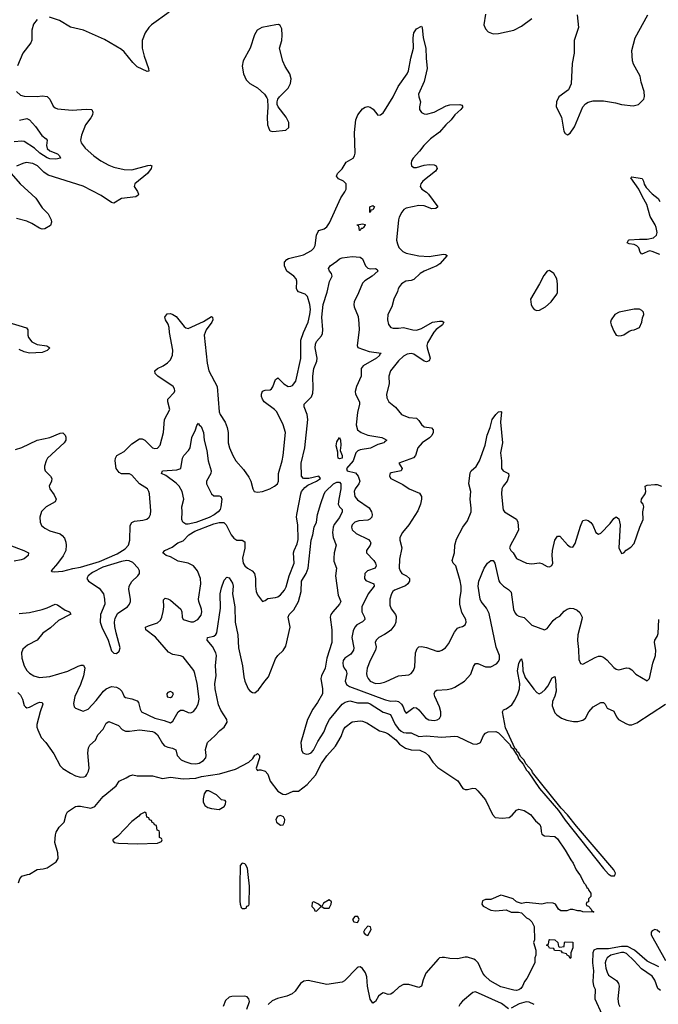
# Model space of a CAD drawing. Header units: inches. Extents: x 1834610 to 2027685, y 642842 to 774116.
# Tile 603 of 632: x 2007154 to 2012138, y 728987 to 736671. Entities that reach past the tile are written whole.
import ezdxf

# ---------------------------------------------------------------- set-up
doc = ezdxf.new("R2010")
doc.units = ezdxf.units.IN
doc.header["$MEASUREMENT"] = 0
for name, color, linetype in [('C0702', 7, 'Continuous'), ('C0703', 7, 'Continuous'), ('C0712', 7, 'Continuous'), ('C0713', 7, 'Continuous')]:
    doc.layers.add(name, color=color, linetype=linetype)

msp = doc.modelspace()

# ---------------------------------------------------------------- linework, layer by layer
at = {"layer": 'C0702', "color": 5, "elevation": 220}
for points in [[(2007144.7, 729935.3), (2007154.5, 729965.5), (2007172.3, 729987.7), (2007215.8, 730000)], [(2008873.7, 730000), (2008871.3, 729990), (2008872.7, 729792.7), (2008874, 729770), (2008883.6, 729743.6), (2008890, 729734), (2008910, 729734), (2008922, 729738), (2008927.3, 729752.7), (2008942, 729758), (2008946, 729770), (2008948.7, 729910), (2008938.4, 730000)], [(2010000, 729073.3), (2009990, 729076), (2009970, 729065.2), (2009954.8, 729050), (2009930.6, 729009.4), (2009910, 728995.3), (2009888.5, 729028.5), (2009868.8, 729130), (2009862.7, 729202.7), (2009853.4, 729233.4), (2009830, 729266), (2009810, 729279.3), (2009796.5, 729276.5), (2009787.3, 729272.7), (2009690, 729171.5), (2009670, 729159.7), (2009550, 729141.7), (2009406.8, 729173.2), (2009370.7, 729169.3), (2009346, 729150), (2009302.8, 729090), (2009281, 729070), (2009238, 729050), (2009167.2, 729032.8), (2009125.1, 729014.9), (2009093.7, 728986.3)], [(2008926.6, 728950), (2008947.2, 729010), (2008943.1, 729030), (2008930, 729045.1), (2008910, 729052.3), (2008810, 729048.7), (2008790, 729044.4), (2008761.7, 729018.3), (2008742.3, 728970)]]:
    msp.add_lwpolyline(points, dxfattribs=at)
for points in [[(2009450, 729786), (2009438, 729782), (2009434, 729750), (2009452.7, 729732.7), (2009458, 729718), (2009470, 729714), (2009506, 729750), (2009486, 729770), (2009470, 729778)], [(2009570, 729802), (2009524, 729776), (2009512, 729750), (2009530, 729738), (2009570, 729738), (2009585.2, 729770), (2009588.4, 729788.4)], [(2009770, 729674), (2009751.3, 729650), (2009762, 729630), (2009790, 729626), (2009804, 729650), (2009791.9, 729671.9)], [(2009870, 729597.2), (2009847.5, 729572.5), (2009838, 729550), (2009850, 729532), (2009870, 729524.7), (2009898, 729570), (2009891.6, 729591.6)]]:
    msp.add_lwpolyline(points, close=True, dxfattribs=at)
at = {"layer": 'C0703', "color": 5}
for points, elevation in [([(2008321.7, 736730), (2008182.8, 736630), (2008162.3, 736610), (2008133.1, 736570), (2008111.3, 736510), (2008110.2, 736450), (2008125.4, 736385.4), (2008160.5, 736290), (2008162, 736270), (2008150, 736267), (2008070, 736303.5), (2008036.4, 736336.4), (2007970, 736421.1), (2007950, 736439.8), (2007816.2, 736516.2), (2007651.4, 736590), (2007550, 736612.1), (2007463.9, 736663.9), (2007387.8, 736692.2)], 280), ([(2007290, 736672.6), (2007263, 736637), (2007250.2, 736590), (2007247.9, 736512.1), (2007241.7, 736490), (2007179.5, 736410), (2007138.3, 736310)], 280), ([(2007130.3, 736110.3), (2007161.6, 736081.6), (2007190, 736074.3), (2007290, 736073.2), (2007330, 736077.8), (2007370, 736071.5), (2007390.9, 736050.9), (2007416.3, 735996.3), (2007430, 735984.4), (2007450, 735976.5), (2007564.2, 735964.2), (2007673.4, 735973.4), (2007716.3, 735970), (2007725.7, 735950), (2007722, 735930), (2007710, 735904.2), (2007668.9, 735850), (2007637, 735770), (2007628.7, 735730), (2007635.3, 735710), (2007665.7, 735670), (2007733.4, 735610), (2007788.8, 735570), (2007850, 735536), (2007890, 735521.2), (2007970, 735503.2), (2008030, 735499.8), (2008153.1, 735533.1), (2008174.9, 735534.9), (2008186, 735530), (2008180.5, 735510), (2008152.2, 735470), (2008053.1, 735390), (2008047.2, 735370), (2008073.1, 735330), (2008081.6, 735310), (2008078.3, 735301.7), (2008062, 735290), (2007950, 735275.3), (2007890, 735239.1), (2007870, 735244.4), (2007790, 735299.4), (2007650, 735370.9), (2007377.1, 735457.2), (2007342, 735482), (2007293.1, 735530), (2007256.2, 735550), (2007204.2, 735555.8), (2007178.8, 735550), (2007130, 735527.6)], 280), ([(2007122.7, 733317.3), (2007170, 733334), (2007290, 733389.4), (2007390, 733410.9), (2007470, 733445.7), (2007490, 733448.4), (2007508.4, 733430), (2007514.3, 733414.3), (2007514.2, 733390), (2007502, 733370), (2007372.2, 733250), (2007360.2, 733230), (2007348.2, 733188.2), (2007347.2, 733170), (2007353.4, 733150), (2007394.4, 733110), (2007404.9, 733090), (2007401.7, 733070), (2007385.7, 733030), (2007388.6, 733010), (2007423.7, 732963.7), (2007438.8, 732930), (2007432.2, 732907.8), (2007361.3, 732870), (2007325.6, 732834.4), (2007311.6, 732790), (2007313.4, 732750), (2007325.3, 732725.3), (2007350, 732702.6), (2007390, 732683.2), (2007470, 732658.4), (2007486.6, 732646.6), (2007504.3, 732624.3), (2007515, 732595), (2007517.9, 732570), (2007513.5, 732530), (2007493.7, 732486.3), (2007450, 732426.6), (2007398.8, 732370), (2007404.9, 732364.9), (2007423.1, 732363.1), (2007490, 732368), (2007570, 732388.5), (2007630, 732398.1), (2007777.8, 732442.2), (2007916, 732504), (2007977.6, 732542.4), (2008002.2, 732570), (2008014.2, 732610), (2008016, 732724.1), (2008030, 732748.5), (2008050, 732757.6), (2008114.9, 732765.1), (2008145.4, 732774.6), (2008164.5, 732790), (2008176.2, 732810), (2008178, 732838), (2008167.1, 732970), (2008162.6, 732990), (2008151.2, 733010), (2008088.8, 733048.8), (2008030, 733118), (2008010, 733127.4), (2007950, 733126), (2007930, 733137.2), (2007908.5, 733170), (2007898.5, 733230), (2007901.7, 733250), (2007913.5, 733270), (2007970, 733302.8), (2008030, 733360.2), (2008090, 733400.8), (2008110, 733401.5), (2008130, 733390.2), (2008190.8, 733330), (2008210, 733324), (2008230, 733327.6), (2008250.7, 733350), (2008276.8, 733450), (2008283.6, 733550), (2008327.1, 733630), (2008311.1, 733690), (2008311.3, 733710), (2008359.1, 733760.9), (2008364.8, 733775.2), (2008363.6, 733790), (2008351.8, 733810), (2008231.2, 733890), (2008212.8, 733910), (2008209.6, 733930), (2008230.8, 733949.2), (2008274.5, 733970), (2008307, 733993), (2008330, 734018), (2008346, 734054), (2008348.7, 734091.3), (2008323.4, 734230), (2008320.7, 734270), (2008314, 734294), (2008291.2, 734330), (2008286.3, 734350), (2008305.2, 734374.8), (2008330, 734378.9), (2008350, 734371.5), (2008374.5, 734354.5), (2008438, 734278), (2008450, 734267), (2008470, 734260.9), (2008590, 734316.1), (2008650, 734354.4), (2008658.8, 734350), (2008661.1, 734330), (2008652.6, 734310), (2008609.4, 734250.6), (2008594, 734210), (2008616.5, 733990), (2008631.6, 733930), (2008696.5, 733810), (2008710.2, 733610.2), (2008717.8, 733590), (2008758.6, 733530), (2008774.7, 733490), (2008781.3, 733450), (2008781.7, 733370), (2008792.8, 733330), (2008816.9, 733270), (2008840.3, 733230), (2008901.8, 733161.8), (2008942.2, 733102.2), (2008958.3, 733070), (2008973.7, 733010), (2008983.8, 732990), (2009010, 732983.5), (2009049.4, 732990), (2009107.1, 733010), (2009142.8, 733030), (2009165.3, 733050), (2009174.8, 733070), (2009173.8, 733130), (2009203.5, 733230), (2009210.6, 733269.4), (2009228.8, 733450), (2009210.6, 733510.6), (2009162.2, 733610), (2009143.1, 733630), (2009062.9, 733690), (2009048.2, 733710), (2009041.1, 733730), (2009040.3, 733750), (2009050, 733771.8), (2009070, 733779), (2009110, 733783.6), (2009118.9, 733790), (2009130, 733806), (2009150, 733863.8), (2009165.7, 733874.3), (2009170, 733875.3), (2009214.7, 733830), (2009250, 733809.4), (2009270, 733810.2), (2009282.7, 733817.3), (2009309.8, 733850), (2009348.3, 734028.3), (2009348.2, 734170), (2009368.6, 734231.4), (2009404.6, 734310), (2009419.8, 734370), (2009424.4, 734410), (2009419.3, 734450), (2009399.7, 734510), (2009380.9, 734530), (2009330, 734547.8), (2009319.3, 734559.3), (2009314.3, 734574.3), (2009317.4, 734630), (2009311.6, 734650), (2009294.7, 734670), (2009239.8, 734710), (2009220.5, 734750), (2009221.6, 734778.4), (2009239.2, 734800.8), (2009251.5, 734808.5), (2009370, 734837.6), (2009432.1, 734870), (2009450.4, 734889.5), (2009460.2, 734910), (2009470.7, 734989.3), (2009482.7, 735017.3), (2009490, 735026.4), (2009530, 735039.5), (2009550, 735056), (2009572.9, 735087.1), (2009659.2, 735280.8), (2009692.9, 735327.1), (2009702.4, 735350), (2009701.5, 735390), (2009680.5, 735410), (2009642.4, 735430), (2009626.6, 735450), (2009634.3, 735470), (2009671.7, 735508.3), (2009701.1, 735559), (2009756.2, 735590), (2009768.1, 735610), (2009771, 735630), (2009766.3, 735790), (2009777, 735890), (2009791.8, 735930), (2009830, 735974.7), (2009850, 735988.3), (2009870, 735994.3), (2009890, 735987.5), (2009911.9, 735971.9), (2009950, 735926), (2009970, 735927.6), (2009990, 735945.2), (2010000, 735960.9)], 280), ([(2007151.8, 735888.2), (2007210, 735901.3), (2007230, 735890.3), (2007277.1, 735837.1), (2007327.8, 735767.8), (2007361.1, 735741.1), (2007367.9, 735730), (2007364.3, 735690), (2007370, 735667), (2007390, 735647.7), (2007450, 735624.4), (2007466, 735610), (2007473.4, 735590), (2007436.5, 735583.5), (2007390, 735586), (2007370, 735592.9), (2007310.8, 735630), (2007270, 735669.9), (2007190, 735720.5), (2007170, 735723.1), (2007110, 735718.3)], 260), ([(2007070, 735492), (2007158.7, 735390), (2007279.2, 735279.2), (2007330, 735204.2), (2007376.9, 735156.9), (2007399.7, 735110), (2007402, 735090), (2007393.7, 735066.3), (2007350, 735039.8), (2007330, 735037.2), (2007310, 735043.5), (2007250, 735081.5), (2007210, 735099), (2007130, 735119.1)], 280), ([(2007150, 732037.8), (2007230, 732045.2), (2007330, 732068.4), (2007370, 732081.1), (2007430.2, 732110.2), (2007450, 732103.7), (2007510, 732064.2), (2007542.8, 732050), (2007552.4, 732032.4), (2007456.7, 731983.3), (2007395.2, 731924.8), (2007336.1, 731883.9), (2007290, 731829.8), (2007214.4, 731790), (2007180, 731760), (2007167.9, 731730), (2007170.3, 731690), (2007190.6, 731629.4), (2007210, 731593), (2007230, 731570.4), (2007266, 731550), (2007310, 731538.7), (2007390, 731544.4), (2007530, 731587.8), (2007610, 731626.7), (2007633.8, 731633.8), (2007653, 731633), (2007662, 731610), (2007651.8, 731550), (2007630, 731482), (2007584.9, 731390), (2007574.9, 731334.9), (2007580.7, 731310), (2007590, 731298.8), (2007650, 731274.4), (2007690, 731292), (2007750, 731357.4), (2007807.6, 731432.4), (2007830, 731450.2), (2007870, 731466.4), (2007910, 731462.4), (2007934.4, 731450), (2007951.9, 731431.9), (2007969.2, 731389.2), (2007980.7, 731380.7), (2008030, 731372.4), (2008070, 731356.5), (2008082, 731342), (2008094.7, 731290), (2008105.5, 731270), (2008210, 731219.8), (2008282.7, 731202.7), (2008330, 731185.3), (2008350, 731197.1), (2008390, 731268.7), (2008410, 731282.7), (2008430, 731282), (2008470, 731264.4), (2008490, 731263.2), (2008510, 731272.7), (2008530, 731296.5), (2008547.4, 731330), (2008554, 731370), (2008539.9, 731490), (2008521.5, 731570), (2008512.4, 731592.4), (2008430, 731698.7), (2008410, 731707.1), (2008350, 731717.5), (2008316.7, 731736.7), (2008213, 731853), (2008139.7, 731910), (2008136.2, 731930), (2008158.3, 731941.7), (2008230, 731963.5), (2008254.2, 731985.8), (2008264.7, 732010), (2008273.3, 732053.3), (2008278.3, 732090), (2008277.2, 732142.7), (2008290, 732156.1), (2008310, 732152.9), (2008330, 732140.2), (2008411.4, 732071.5), (2008418.4, 732050), (2008421.6, 732010), (2008431, 731990), (2008490, 731971.8), (2008510, 731973.4), (2008545.1, 731990), (2008570, 732024), (2008575.1, 732050), (2008573.5, 732070), (2008552.6, 732130), (2008551, 732150), (2008568.6, 732268.5), (2008564.5, 732310), (2008542.7, 732370), (2008509.7, 732410), (2008470, 732429.8), (2008390, 732446.9), (2008330, 732479.3), (2008298, 732490), (2008272, 732510), (2008286.6, 732530), (2008344.9, 732555.1), (2008388, 732590), (2008430, 732604.9), (2008474.4, 732650), (2008520.4, 732679.6), (2008670, 732736.9), (2008710, 732747.2), (2008746.7, 732746.7), (2008765.2, 732730), (2008804.2, 732650), (2008824.3, 732624.3), (2008850, 732610.2), (2008890, 732609.1), (2008910, 732595.5), (2008911.9, 732548.1), (2008893.6, 732470), (2008897.3, 732430), (2008910, 732409.1), (2008932.2, 732390), (2008969.5, 732369.5), (2008986.7, 732350), (2008995.8, 732310), (2008994.6, 732250), (2009000.3, 732210), (2009010, 732182.8), (2009050, 732131.3), (2009070, 732138), (2009090, 732154), (2009150, 732161.1), (2009170, 732167.6), (2009190, 732183.1), (2009219.9, 732220.1), (2009233.4, 732246.6), (2009258.5, 732330), (2009296.2, 732430), (2009291.4, 732510), (2009295, 732530), (2009319.2, 732580.8), (2009326.4, 732613.6), (2009325.2, 732730), (2009314.3, 732790), (2009315.8, 732810), (2009347, 732970), (2009353.8, 732990), (2009379.1, 733020.9), (2009401.8, 733038.2), (2009470.8, 733070), (2009502.8, 733090), (2009490, 733109.7), (2009410.5, 733090.5), (2009370, 733089.8), (2009353.6, 733110), (2009349.9, 733210), (2009380.2, 733330), (2009402.9, 733550), (2009398.4, 733590), (2009373.7, 733650), (2009373.3, 733670), (2009430.8, 733729.2), (2009442.7, 733757.3), (2009445.5, 733794.5), (2009441, 733890), (2009449.9, 733950), (2009473.8, 734006.2), (2009477, 734030), (2009461.1, 734110), (2009461.5, 734138.5), (2009470, 734160.3), (2009510, 734204), (2009516.3, 734223.7), (2009518.9, 734250), (2009512.8, 734350), (2009522.9, 734450), (2009554.1, 734545.9), (2009572.9, 734627), (2009593.6, 734670), (2009587.8, 734690), (2009571.6, 734710), (2009564.2, 734730), (2009577.6, 734750), (2009630, 734785.7), (2009650, 734805.3), (2009670, 734814), (2009750, 734822.3), (2009810, 734818.9), (2009830, 734805.3), (2009853.4, 734750), (2009870, 734732.4), (2009892.8, 734727.2), (2009931.3, 734730), (2009943, 734723), (2009948.2, 734710), (2009905.5, 734670), (2009846.9, 734633.1), (2009830, 734615.6), (2009799.4, 734540.6), (2009764, 734470), (2009761.5, 734450), (2009765.3, 734430), (2009794.6, 734354.6), (2009801.5, 734301.5), (2009803.5, 734250), (2009788.3, 734130), (2009792.8, 734112.7), (2009881.3, 734081.3), (2009976.3, 734070), (2009963.2, 734056.8), (2009962.3, 734050), (2009938.2, 734030), (2009834.2, 733970), (2009819.3, 733950), (2009818.9, 733890), (2009783.2, 733810), (2009772.4, 733770), (2009774.7, 733750), (2009805.4, 733690), (2009806.3, 733670), (2009790, 733607), (2009778.8, 733510), (2009790, 733471.7), (2009819.5, 733450), (2009870, 733428.9), (2009979.1, 733410), (2010000, 733399.9)], 260), ([(2007063.1, 734310), (2007207.4, 734267.4), (2007217.2, 734250), (2007217.6, 734210), (2007223.9, 734190), (2007250, 734157.6), (2007290, 734137), (2007367.3, 734127.3), (2007390.6, 734110), (2007368.6, 734090), (2007330, 734075), (2007230, 734069.9), (2007190, 734078.7), (2007150, 734096.4)], 280), ([(2010000, 733373.1), (2009996.3, 733370), (2009950, 733357.3), (2009891.7, 733328.3), (2009810, 733315.3), (2009792.4, 733307.6), (2009777.1, 733290), (2009757, 733230), (2009703.7, 733170), (2009709.5, 733149.4), (2009774, 733134), (2009796.3, 733110), (2009807.9, 733070), (2009801.8, 733050), (2009773, 733010), (2009765.2, 732990), (2009770.2, 732950.2), (2009790, 732925.2), (2009881, 732861), (2009900.7, 732830), (2009904.8, 732810), (2009902, 732790), (2009887.4, 732772.6), (2009870, 732766.9), (2009799.6, 732760.4), (2009768.7, 732750), (2009750, 732729), (2009744.6, 732710), (2009750, 732691), (2009781.3, 732661.3), (2009875.1, 732615.1), (2009890, 732599.3), (2009894.9, 732590), (2009890.3, 732570), (2009860.9, 732530), (2009860.3, 732510), (2009918.6, 732450), (2009930.2, 732430), (2009935.3, 732410), (2009927.7, 732390), (2009868.8, 732371.2), (2009848.9, 732350), (2009845.8, 732310), (2009854.9, 732294.9), (2009916.9, 732270), (2009919.4, 732250), (2009874.5, 732190), (2009823.2, 732090), (2009823.5, 732050), (2009844.4, 732010), (2009847.4, 731990), (2009828.6, 731971.4), (2009786.5, 731950), (2009769.2, 731930), (2009757.6, 731902.4), (2009747.1, 731850), (2009761.5, 731770), (2009758.8, 731750), (2009739.2, 731720.8), (2009691.9, 731690), (2009678.8, 731670), (2009675, 731650), (2009678.2, 731630), (2009686.5, 731610), (2009703.1, 731590), (2009708.2, 731570), (2009695.5, 731510), (2009703.8, 731483.8), (2009727, 731467), (2010000, 731367.1)], 260), ([(2007140.8, 731420.8), (2007160, 731400), (2007175.1, 731370), (2007190, 731319.6), (2007199, 731310), (2007210, 731302), (2007230, 731305.6), (2007290, 731338), (2007310, 731345.2), (2007330, 731342), (2007335.3, 731330), (2007313.4, 731270), (2007288.4, 731170), (2007288.1, 731150), (2007295.8, 731130), (2007323.2, 731070), (2007358, 731030), (2007422.1, 730942.1), (2007470, 730849.1), (2007490, 730828), (2007550.4, 730790), (2007590, 730770.2), (2007630, 730760.7), (2007656.9, 730763.1), (2007670, 730768.9), (2007679.3, 730780.7), (2007692.5, 730807.5), (2007696.2, 730830), (2007685.1, 730950), (2007691.2, 730990), (2007703, 731010), (2007745.4, 731050), (2007764.4, 731090), (2007805.4, 731134.6), (2007830, 731180.3), (2007850, 731194.3), (2007924.5, 731164.5), (2007953.2, 731133.3), (2007980, 731120), (2008010, 731119), (2008088.5, 731128.5), (2008190, 731117.6), (2008210, 731107.9), (2008230.1, 731090.1), (2008270, 731022.8), (2008285.1, 731005.1), (2008310, 730993.7), (2008346.7, 730986.7), (2008373.6, 730973.6), (2008383.2, 730930), (2008415.2, 730895.2), (2008442, 730882), (2008490, 730867.3), (2008530, 730864.3), (2008555.3, 730870), (2008589.8, 730890), (2008607.3, 730910), (2008609.8, 730930), (2008603.1, 730976.9), (2008621, 731030), (2008678.2, 731081.8), (2008716, 731124), (2008750, 731150.4), (2008772.8, 731190), (2008770.6, 731210), (2008722.8, 731282.8), (2008705, 731325), (2008680.7, 731450), (2008676.3, 731490), (2008687.8, 731550), (2008683.2, 731630), (2008689.1, 731710), (2008686, 731730), (2008659.7, 731779.7), (2008617, 731830), (2008619.3, 731850), (2008670, 731861.5), (2008686, 731874), (2008692.9, 731887.1), (2008721.3, 732078.8), (2008719.3, 732190), (2008730, 732238.8), (2008750, 732298), (2008770, 732321), (2008790, 732316), (2008814.3, 732274.3), (2008819.5, 732250), (2008815.6, 732190), (2008832.9, 732090), (2008835.9, 731970), (2008855.4, 731870), (2008862.7, 731770), (2008894, 731630), (2008903.8, 731543.8), (2008911.4, 731510), (2008936.5, 731450), (2008950, 731434), (2008970, 731421.1), (2008990, 731418.4), (2009019, 731441), (2009066.9, 731510), (2009096.3, 731543.7), (2009150, 731683.8), (2009169.7, 731710), (2009210, 731748.5), (2009230, 731783), (2009264.7, 731930), (2009250.5, 732010), (2009257.8, 732030), (2009293.8, 732066.2), (2009328.9, 732130), (2009349.9, 732210.1), (2009354.4, 732290), (2009390.3, 732349.7), (2009406.7, 732390), (2009430, 732610.8), (2009442.2, 732650), (2009452.8, 732710), (2009469.7, 732750), (2009478.7, 732810), (2009503.5, 732896.5), (2009529.6, 732970), (2009540.9, 732990), (2009602.2, 733050), (2009630, 733062.8), (2009650, 733062.2), (2009660.9, 733050), (2009661.3, 733010), (2009643.9, 732930), (2009640.2, 732890), (2009650.8, 732870.8), (2009671.2, 732850), (2009670.2, 732830.2), (2009650, 732785.7), (2009608.5, 732731.5), (2009600.5, 732710), (2009595.5, 732670), (2009600.7, 732630), (2009622.9, 732570), (2009608, 732511.9), (2009605.1, 732470), (2009606.9, 732446.9), (2009625.4, 732390), (2009618.6, 732330), (2009640.9, 732180.9), (2009660.3, 732130), (2009650.2, 732110), (2009596.8, 732050), (2009583.2, 732030), (2009577.1, 732010), (2009589.3, 731910), (2009589.4, 731810), (2009551.5, 731690), (2009538.7, 731610), (2009509.1, 731550), (2009504.1, 731530), (2009517.6, 731450), (2009516.3, 731410), (2009478.3, 731341.7), (2009441, 731290), (2009399.8, 731210), (2009349.4, 731030), (2009352.8, 730972.8), (2009363.8, 730950), (2009390, 730939.1), (2009410, 730941.8), (2009430, 730950.2), (2009447.9, 730970), (2009482.2, 731037.8), (2009527, 731110), (2009550.6, 731170), (2009572.7, 731210), (2009670, 731329.4), (2009694.7, 731345.3), (2009730, 731355.1), (2009790, 731340.4), (2009870, 731339.8), (2009890, 731333.1), (2009990, 731266.9), (2010000, 731263.9)], 240), ([(2007070, 732572.9), (2007187.7, 732530), (2007223, 732510), (2007220.3, 732490), (2007190, 732465), (2007164.7, 732455.3), (2007110, 732446.4)], 260), ([(2010000, 731874.6), (2009955.8, 731850), (2009935.8, 731830), (2009928.4, 731810), (2009936.7, 731776.7), (2009931.4, 731751.4), (2009889.5, 731670), (2009864.7, 731610), (2009859.7, 731570), (2009863.5, 731550), (2009872.6, 731530), (2009889.1, 731510), (2009930, 731492), (2009970, 731492.7), (2010000, 731502.3)], 280), ([(2007215.8, 730000), (2007230, 730004), (2007290, 730040.7), (2007336.5, 730043.5), (2007370, 730051.3), (2007440.2, 730099.8), (2007454.8, 730125.2), (2007452.7, 730170), (2007429.2, 730250), (2007433.2, 730310), (2007439, 730330), (2007462, 730370), (2007502, 730410), (2007518, 730470), (2007528, 730490), (2007589.6, 730530.4), (2007605.4, 730534.6), (2007630, 730534), (2007710, 730517.3), (2007742, 730530), (2007804.5, 730610), (2007906.6, 730693.4), (2007929.4, 730730), (2007986, 730754), (2008010, 730770.6), (2008037.3, 730777.3), (2008071, 730771), (2008190, 730770.4), (2008270, 730750.4), (2008330, 730759.3), (2008430, 730746.7), (2008528, 730752), (2008574, 730766), (2008713.7, 730786.3), (2008838.7, 730821.3), (2008943.1, 730876.9), (2008973.6, 730906.4), (2008990, 730933), (2009003.2, 730936.8), (2009010, 730944.7), (2009024.7, 730930), (2009026, 730910), (2009001, 730830), (2009002, 730822), (2009010, 730812), (2009022.7, 730817.3), (2009036.8, 730816.8), (2009070, 730806.8), (2009090, 730784.7), (2009108.3, 730728.3), (2009170, 730651.3), (2009207.1, 730627.1), (2009230, 730624.7), (2009289.1, 730650.9), (2009330, 730651), (2009398.3, 730701.7), (2009463.5, 730776.5), (2009510, 730867.7), (2009550, 730926), (2009618.3, 731001.7), (2009662.4, 731077.6), (2009682.2, 731130), (2009695.1, 731150), (2009750, 731192), (2009810, 731198.4), (2009830, 731195.8), (2009862.9, 731182.9), (2009961.8, 731121.8), (2010000, 731111.5)], 220), ([(2008938.4, 730000), (2008932.7, 730050), (2008917.5, 730077.5), (2008910, 730084), (2008890, 730088.7), (2008876, 730070), (2008876, 730010), (2008873.7, 730000)], 220)]:
    msp.add_lwpolyline(points, dxfattribs=dict(at, elevation=elevation))
for points, elevation in [([(2009172.7, 736632.7), (2009152.1, 736632.1), (2009044.7, 736610), (2009007.7, 736590), (2008985.9, 736554.1), (2008951.7, 736448.3), (2008898, 736350), (2008890.5, 736309.5), (2008900.5, 736250), (2008922.8, 736202.8), (2008950, 736174), (2009010, 736140.5), (2009064.9, 736090), (2009082.5, 736062.5), (2009087.3, 736050), (2009090.9, 735989.1), (2009085.5, 735910), (2009088.2, 735850), (2009104, 735810), (2009110, 735804), (2009130, 735798.4), (2009230, 735808.4), (2009253.6, 735830), (2009255.1, 735870), (2009233.6, 735910), (2009172.3, 735990), (2009162.7, 736010), (2009162.7, 736030), (2009169.2, 736050), (2009182.7, 736070), (2009250, 736138), (2009267.6, 736172.4), (2009272.9, 736210), (2009263.5, 736250), (2009227.1, 736307.1), (2009207.7, 736347.7), (2009180.7, 736450), (2009199.5, 736510), (2009203.7, 736550), (2009200.2, 736600.2), (2009186, 736626)], 320), ([(2009890, 735166), (2009886, 735170), (2009888, 735210), (2009910, 735222), (2009922, 735210), (2009910, 735188), (2009894, 735186)], 260), ([(2009830, 735042), (2009818, 735042), (2009810, 735026), (2009806, 735026), (2009802, 735062), (2009790, 735066), (2009788.7, 735071.3), (2009830, 735078), (2009850, 735074), (2009851.1, 735071.1), (2009838, 735050)], 260), ([(2008470, 732733.2), (2008450, 732734.5), (2008426.4, 732750), (2008420.3, 732770), (2008423.1, 732830), (2008419.8, 732870), (2008435.7, 732930), (2008422.4, 732990), (2008399.8, 733030), (2008374.8, 733054.8), (2008293.8, 733113.8), (2008262, 733130), (2008270, 733150.2), (2008381.4, 733158.6), (2008411.6, 733170), (2008426, 733250), (2008436.2, 733270), (2008471, 733309), (2008483.6, 733330), (2008497.2, 733410), (2008526.6, 733470), (2008536.5, 733503.5), (2008550, 733522), (2008554.8, 733510), (2008570, 733497.3), (2008590, 733451), (2008594.7, 733390), (2008614.8, 733310), (2008624.2, 733230), (2008647.6, 733150), (2008645.6, 733130), (2008612.1, 733070), (2008612, 733050), (2008651, 732971), (2008670, 732956), (2008710, 732955.2), (2008724, 732950), (2008732.9, 732930), (2008725, 732870), (2008718.6, 732850), (2008703.2, 732830), (2008672.5, 732807.5), (2008632.8, 732787.2), (2008530, 732747.8)], 260), ([(2009650, 733245.1), (2009640.7, 733250), (2009636.2, 733270), (2009637.5, 733297.5), (2009625.1, 733345.1), (2009630, 733376), (2009650, 733412), (2009658, 733390), (2009660.3, 733350), (2009655.8, 733310), (2009670, 733271), (2009670, 733249.8)], 240), ([(2007990, 732450.7), (2007950, 732444.3), (2007801.9, 732398.1), (2007721.6, 732358.4), (2007688.7, 732330), (2007679.5, 732310), (2007692.4, 732290), (2007774, 732234), (2007807.5, 732190), (2007817.5, 732150), (2007817.6, 732110), (2007786, 732030), (2007781.3, 731970), (2007794.4, 731930), (2007846, 731830), (2007870, 731744.9), (2007890, 731727.3), (2007910, 731724.9), (2007930, 731742.8), (2007939.5, 731770), (2007906.3, 731886.3), (2007897, 731937), (2007894.5, 731970), (2007898.4, 732001.6), (2007920.7, 732039.3), (2007995.1, 732090), (2008012, 732110), (2008018.4, 732130), (2008018.4, 732150), (2008005.4, 732225.4), (2008009.7, 732250), (2008030, 732286.4), (2008076.2, 732330), (2008089.6, 732350), (2008089.6, 732370), (2008078.7, 732390), (2008036.2, 732436.2), (2008009.1, 732449.1)], 280), ([(2008330, 731429.4), (2008310, 731420.9), (2008303.1, 731410), (2008306.4, 731386.4), (2008330, 731382.6), (2008343.7, 731390), (2008355.1, 731410), (2008350, 731418)], 280), ([(2008630, 730654.5), (2008610, 730652.3), (2008594.9, 730630), (2008586, 730590), (2008586.4, 730566.4), (2008599.5, 730539.5), (2008623.4, 730523.4), (2008650, 730514.9), (2008710, 730507.3), (2008750, 730531), (2008760.9, 730550), (2008762, 730570), (2008757.2, 730577.2), (2008730, 730582), (2008690, 730622)], 220), ([(2008130, 730486), (2008094, 730470), (2008084.7, 730455.3), (2008030, 730415.3), (2007919.3, 730300.7), (2007882, 730270), (2007882, 730262), (2007891.3, 730251.3), (2007925.2, 730245.2), (2008070, 730241), (2008230, 730244.7), (2008262, 730258), (2008266, 730270), (2008262, 730282), (2008246, 730290), (2008246, 730330), (2008242, 730342), (2008227.3, 730347.3), (2008222, 730382), (2008207.3, 730387.3), (2008202, 730402), (2008187.3, 730407.3), (2008182, 730422), (2008167.3, 730427.3), (2008162, 730442), (2008147.3, 730447.3), (2008142, 730482)], 220), ([(2009190, 730460.5), (2009165.8, 730454.2), (2009154.4, 730430), (2009158, 730410), (2009190, 730385.5), (2009210, 730387.3), (2009221.3, 730410), (2009223, 730430), (2009213.6, 730450)], 220)]:
    msp.add_lwpolyline(points, close=True, dxfattribs=dict(at, elevation=elevation))
at = {"layer": 'C0712', "color": 5}
for points, elevation in [([(2011523.4, 730000), (2011530, 729991.3), (2011556, 729936), (2011570, 729922), (2011579.6, 729899.6), (2011590, 729891.3), (2011594.8, 729874.8), (2011610, 729854), (2011611.6, 729828.4), (2011594, 729810), (2011592.7, 729787.3), (2011578, 729782), (2011574, 729770), (2011578, 729758), (2011592.7, 729752.7), (2011614, 729730), (2011618, 729718), (2011634, 729710), (2011630, 729706), (2011550, 729708.7), (2011530, 729718), (2011510, 729718), (2011470, 729728), (2011450, 729728), (2011423.6, 729716.4), (2011376.4, 729716.4), (2011358, 729730), (2011335.3, 729770), (2011317.5, 729777.5), (2011270, 729779.3), (2011230, 729768), (2011110, 729781.2), (2011070, 729775.3), (2011030, 729788), (2011006, 729810), (2010930, 729835.3), (2010910, 729838), (2010830, 729806), (2010790, 729806), (2010765.4, 729794.6), (2010762, 729770), (2010770, 729754), (2010830, 729722), (2010870, 729718), (2010950, 729726), (2010990, 729706.8), (2011046.4, 729706.4), (2011070, 729701), (2011110, 729662), (2011131, 729651), (2011151.2, 729631.1), (2011170, 729594), (2011171.6, 729491.6), (2011164.7, 729470), (2011182, 729410), (2011182, 729370), (2011174, 729350), (2011174, 729310), (2011112, 729190), (2011094, 729166), (2011078.8, 729130), (2011066, 729110), (2011050, 729100.9), (2011030, 729095.1), (2011010, 729097), (2010910, 729123.6), (2010827, 729170), (2010783.7, 729210), (2010769.5, 729230), (2010733.2, 729310), (2010712, 729332), (2010698.9, 729338.9), (2010650, 729356), (2010630, 729356), (2010570, 729341.2), (2010510, 729344), (2010470, 729354), (2010450, 729354), (2010430, 729349), (2010419.8, 729340.2), (2010322.8, 729230), (2010302.5, 729177.5), (2010290, 729129.2), (2010270, 729119.3), (2010190, 729141.6), (2010150, 729142.4), (2010115.3, 729124.8), (2010070, 729079.3), (2010050, 729066), (2010030, 729065.2), (2010000, 729073.3)], 220), ([(2011755.4, 730000), (2011770, 729990.8), (2011795.1, 729990), (2011800, 730000)], 240), ([(2012150, 729546.6), (2012130, 729566.9), (2012110, 729571.2), (2012090, 729559.6), (2012082.7, 729550), (2012082.5, 729530), (2012193.3, 729330)], 240), ([(2012140.7, 729280.7), (2012050, 729324.1), (2011951.8, 729410), (2011898, 729438), (2011850, 729439.6), (2011750, 729421.6), (2011658.4, 729421.6), (2011635.8, 729410), (2011628, 729390), (2011623.9, 729310), (2011632.3, 729250), (2011625.7, 729165.7), (2011632.8, 729132.8), (2011644.7, 729104.7), (2011641.5, 729030), (2011698, 728910)], 240), ([(2012154.5, 729094.5), (2012133.8, 729110), (2012110, 729175.1), (2012090, 729206.6), (2012005.6, 729265.6), (2011950, 729327.6), (2011890, 729383.1), (2011870, 729392.2), (2011850, 729393), (2011767.8, 729370), (2011739.4, 729350), (2011727.2, 729330), (2011724.2, 729310), (2011728.4, 729270), (2011737.5, 729237.5), (2011750, 729215.8), (2011812.8, 729172.8), (2011827.5, 729150), (2011832.2, 729130), (2011822.6, 729030), (2011828.4, 728990), (2011836.5, 728970)], 260), ([(2010970, 728951.9), (2010913.7, 728993.7), (2010710, 729084.5), (2010690, 729079.8), (2010610, 729012.4), (2010591.6, 728990), (2010582.5, 728970)], 240), ([(2011170, 728987.1), (2011130, 729003.2), (2011106.1, 729006), (2011052.5, 728990), (2010990, 728957.3)], 240)]:
    msp.add_lwpolyline(points, dxfattribs=dict(at, elevation=elevation))
at = {"layer": 'C0712', "color": 5, "elevation": 220}
msp.add_lwpolyline([(2011370, 729434), (2011402, 729438), (2011406, 729470), (2011410, 729474), (2011470, 729472), (2011470.9, 729429.1), (2011454, 729390), (2011454, 729350), (2011450, 729346), (2011442, 729362), (2011426, 729370), (2011422, 729382), (2011390, 729388), (2011382, 729402), (2011370, 729406), (2011328.4, 729408.4), (2011322, 729422), (2011290, 729426), (2011282, 729442), (2011266, 729450), (2011282, 729458), (2011286, 729490), (2011290, 729494), (2011331.6, 729491.6), (2011354, 729470), (2011358, 729438)], close=True, dxfattribs=at)
at = {"layer": 'C0713', "color": 5}
for points, elevation in [([(2010790, 736715.3), (2010777.4, 736630), (2010790, 736599.1), (2010810, 736576.3), (2010850, 736561.3), (2010890, 736564.2), (2011010, 736589.1), (2011070, 736619.6), (2011150, 736681.5)], 320), ([(2011503.7, 736710), (2011515.3, 736610), (2011480.9, 736510), (2011482.4, 736410), (2011466.7, 736330), (2011458.7, 736170), (2011436.2, 736123.8), (2011360.7, 736070), (2011343.8, 736030), (2011341.3, 735990), (2011382.6, 735910), (2011401.6, 735801.6), (2011410, 735782), (2011430, 735772), (2011450, 735784.7), (2011484.4, 735835.6), (2011548.7, 735991.3), (2011570, 736015.5), (2011590, 736028.2), (2011630, 736038), (2011710, 736038.9), (2011803.6, 736023.6), (2011850, 736010.4), (2011941.5, 735998.5), (2011982, 736010), (2012024, 736050), (2012029.2, 736070.8), (2012026.6, 736110), (2012003.3, 736183.3), (2011996.9, 736230), (2011945.4, 736325.4), (2011937.4, 736350), (2011931.5, 736430), (2011958.2, 736530), (2012056.4, 736710)], 320), ([(2010000, 735960.9), (2010069.9, 736070.1), (2010106.6, 736150), (2010178.9, 736250), (2010187.8, 736272.2), (2010206, 736370), (2010227.3, 736450), (2010224, 736530), (2010229.7, 736570), (2010250, 736599.1), (2010290, 736621), (2010294.9, 736610), (2010302.4, 736530), (2010323.2, 736450), (2010325.2, 736370), (2010334, 736290), (2010310.2, 736190), (2010267.2, 736090), (2010269.1, 736069.1), (2010282, 736030), (2010273.1, 735990), (2010274.6, 735970), (2010290, 735947.2), (2010310, 735937.3), (2010330, 735935.2), (2010389.5, 735950), (2010481.6, 735998.4), (2010510, 736006.7), (2010590.2, 736010.2), (2010604.9, 736004.9), (2010613.1, 735990), (2010597.8, 735970), (2010550, 735929.8), (2010520.9, 735890), (2010479, 735850), (2010430, 735792.7), (2010359.1, 735740.9), (2010308.9, 735690), (2010275.1, 735644.9), (2010223.6, 735590), (2010212.6, 735570), (2010208.1, 735550), (2010211.5, 735531.5), (2010230, 735518.3), (2010250, 735518.2), (2010310, 735535.5), (2010350, 735541.3), (2010390, 735538), (2010404.9, 735530), (2010412, 735510), (2010400.3, 735490), (2010300.3, 735410), (2010284.2, 735390), (2010278.4, 735370), (2010292.7, 735350), (2010330, 735325.5), (2010344.7, 735310), (2010418, 735210), (2010402.3, 735197.7), (2010370, 735195.3), (2010310, 735219), (2010270, 735222.5), (2010170, 735199.3), (2010152.4, 735190), (2010137, 735170), (2010115.3, 735130), (2010110.3, 735110), (2010096, 734950), (2010101.6, 734921.6), (2010114.1, 734894.1), (2010143.1, 734863.1), (2010170, 734848.2), (2010269, 734829), (2010350, 734824.2), (2010460.3, 734840.3), (2010478, 734838), (2010490.6, 734830), (2010433.4, 734766.6), (2010410.3, 734750), (2010310, 734709), (2010278.3, 734690), (2010230, 734643.9), (2010210, 734636.1), (2010167.3, 734630), (2010134.4, 734610), (2010117.6, 734590), (2010109, 734571), (2010103.1, 734550), (2010073.7, 734490), (2010057.6, 734430), (2010027.8, 734370), (2010025.8, 734330), (2010031.5, 734291.5), (2010050, 734270.4), (2010070, 734264.4), (2010110, 734263.5), (2010150, 734270.2), (2010222.8, 734250), (2010250, 734248.2), (2010290, 734261.6), (2010377, 734310), (2010430, 734318.8), (2010450, 734318), (2010464.9, 734310), (2010454, 734290), (2010405.1, 734254.9), (2010386.2, 734233.8), (2010335.8, 734150), (2010331, 734130), (2010333.2, 734110), (2010357.8, 734030), (2010350.8, 734009.2), (2010330, 734001.8), (2010310, 734007.1), (2010230, 734060.2), (2010210, 734065.5), (2010179.2, 734060.8), (2010150, 734045.1), (2010110.8, 734009.2), (2010048.9, 733930), (2010035.3, 733890), (2010037.3, 733830), (2010017, 733750), (2010019.5, 733719.5), (2010034.9, 733690), (2010087.5, 733647.5), (2010133.4, 733590), (2010190, 733565.8), (2010250, 733562), (2010270, 733544.2), (2010290, 733512.9), (2010310, 733494.9), (2010366.7, 733486.7), (2010381.5, 733470), (2010380.7, 733450), (2010370, 733425.3), (2010352.1, 733407.9), (2010295.8, 733370), (2010260.2, 733330), (2010242.2, 733270), (2010228.7, 733251.2), (2010113, 733210), (2010139.1, 733170), (2010131, 733150), (2010054, 733134), (2010044.9, 733130), (2010043.5, 733123.5), (2010040.7, 733110), (2010051.3, 733090), (2010143.9, 733043.9), (2010193.4, 733010), (2010275.1, 732975.1), (2010290.2, 732950.2), (2010290.2, 732930.2), (2010282.4, 732890), (2010260.2, 732839.8), (2010191.1, 732728.9), (2010141.1, 732670), (2010122, 732630), (2010122, 732610), (2010137.4, 732550), (2010118.5, 732461.5), (2010116.9, 732390), (2010122.4, 732370), (2010137.3, 732350), (2010173.7, 732330), (2010196.9, 732310), (2010196, 732290), (2010183.6, 732270), (2010165.9, 732254.1), (2010080.1, 732219.9), (2010066.3, 732210), (2010054.7, 732190), (2010043.5, 732150), (2010043.4, 732103.4), (2010053.5, 732073.5), (2010086.3, 732030), (2010092.9, 732012.9), (2010089.4, 731970), (2010082.2, 731950), (2010050, 731907.2), (2010030, 731891.4), (2010000, 731874.6)], 280), ([(2012150, 734840.2), (2012090, 734861.5), (2012070, 734866.5), (2012010, 734842.7), (2011996.8, 734856.8), (2011985.4, 734890), (2011970, 734907.3), (2011950, 734917.4), (2011910, 734922.4), (2011894, 734930), (2011904.5, 734950), (2011910, 734952.2), (2011990, 734959.6), (2012050, 734959.1), (2012099.6, 734970), (2012124.5, 734990), (2012128.2, 735010), (2012121.1, 735050), (2012112.9, 735070), (2012075.2, 735135.2), (2012049.4, 735230), (2012013.3, 735290), (2011987, 735350), (2011923.3, 735436.7), (2011930, 735446), (2012011.2, 735431.2), (2012022, 735410), (2012026.8, 735386.8), (2012042, 735362), (2012090, 735312.7), (2012136.4, 735276.4), (2012150, 735252.4)], 280), ([(2010000, 731502.3), (2010013.4, 731506.6), (2010110, 731551.5), (2010190, 731558.3), (2010209.8, 731570.2), (2010228.2, 731591.8), (2010238.1, 731621.9), (2010242.8, 731730), (2010255.1, 731764.9), (2010270, 731776.4), (2010290, 731778.7), (2010330, 731771.4), (2010410, 731742.3), (2010430, 731742.6), (2010449.2, 731750), (2010476.2, 731770), (2010500.6, 731799.4), (2010547.7, 731892.3), (2010570, 731921.6), (2010588.4, 731931.6), (2010610, 731936.4), (2010631.8, 731950), (2010638, 731970), (2010635.4, 731990), (2010605.7, 732045.7), (2010588.4, 732110), (2010589, 732150), (2010599.8, 732210), (2010598.8, 732250), (2010591.5, 732291.5), (2010556.9, 732410), (2010536.3, 732430), (2010529.8, 732450), (2010547.5, 732510), (2010550.7, 732570), (2010562, 732618), (2010613.5, 732710), (2010650, 732761.3), (2010677.1, 732830), (2010678.7, 732858.7), (2010669.1, 732930), (2010675, 732990), (2010659.4, 733050), (2010670, 733134), (2010678, 733150), (2010715.7, 733184.3), (2010741.5, 733230), (2010787, 733350), (2010801.7, 733430), (2010825.6, 733490), (2010842.4, 733550), (2010870, 733590.4), (2010890.8, 733610.8), (2010910, 733614.8), (2010913, 733610), (2010905.5, 733530), (2010922.2, 733370), (2010907.3, 733290), (2010914, 733230), (2010914, 733170), (2010926.7, 733150), (2010968, 733130), (2010972.1, 733112.1), (2010958.7, 733070), (2010927.3, 733030), (2010917.7, 733010), (2010915.1, 732970), (2010924.2, 732864.2), (2010927, 732846.9), (2010937.4, 732830), (2011030, 732772.4), (2011042.8, 732750), (2011046.4, 732690), (2011029.1, 732650), (2010983.2, 732570), (2010977.3, 732550), (2010986, 732530), (2011004.2, 732510), (2011030, 732466.4), (2011110, 732428.9), (2011150, 732425.2), (2011210, 732433.4), (2011230, 732428.2), (2011270, 732404.9), (2011290, 732402), (2011307.3, 732412.7), (2011314.7, 732430), (2011310.7, 732490), (2011313.3, 732530), (2011330, 732610.7), (2011350, 732642), (2011370, 732640.4), (2011430, 732572.2), (2011450, 732557.1), (2011470, 732555.5), (2011490, 732582.8), (2011530, 732718.8), (2011550, 732762), (2011572.3, 732767.7), (2011590, 732763.1), (2011610, 732748.5), (2011626.6, 732726.6), (2011650, 732670.7), (2011670, 732657.1), (2011690, 732663.8), (2011761.2, 732738.8), (2011790, 732779.3), (2011810, 732790.6), (2011830, 732774.8), (2011840.9, 732730), (2011830.5, 732550), (2011850, 732504.7), (2011870, 732511), (2011887.6, 732532.4), (2011924.5, 732555.5), (2011950, 732584.7), (2011993.3, 732710), (2012020.5, 732770), (2012016.9, 732830), (2012025.6, 732870), (2012019.5, 732890), (2012002.9, 732910), (2012007.8, 732930), (2012035.4, 732970), (2012039.7, 732990), (2012034.5, 733030), (2012050, 733038.9), (2012110, 733045.2), (2012130, 733043.1), (2012164, 733030)], 280), ([(2010000, 733399.9), (2010020.5, 733390), (2010000, 733373.1)], 260), ([(2010000, 731367.1), (2010010, 731363.5), (2010050, 731353.5), (2010090, 731355.5), (2010110, 731351), (2010135, 731330), (2010146.8, 731310), (2010157.4, 731277.4), (2010170, 731260.5), (2010221, 731299), (2010230, 731303.2), (2010250, 731301.3), (2010270, 731284.9), (2010322.3, 731222.3), (2010347, 731207), (2010390, 731202.6), (2010412.1, 731207.9), (2010430, 731218.7), (2010440, 731240), (2010442, 731270), (2010431.3, 731310), (2010392.9, 731390), (2010389.8, 731410), (2010396.2, 731430), (2010410, 731440.3), (2010490, 731443.2), (2010527, 731453), (2010550, 731462.6), (2010625.6, 731510), (2010675.1, 731564.9), (2010696.3, 731623.7), (2010710, 731648), (2010730, 731647.4), (2010790, 731620.2), (2010830, 731620.3), (2010875.2, 731644.8), (2010890, 731662.8), (2010898, 731682), (2010897.7, 731710), (2010873.3, 731773.3), (2010818, 732038), (2010797.8, 732077.8), (2010754.2, 732130), (2010747.4, 732150), (2010732.9, 732250), (2010736.5, 732290), (2010779.3, 732390), (2010805.8, 732430), (2010830.9, 732450.9), (2010850, 732451.8), (2010862.5, 732430), (2010893.2, 732293.2), (2010900.1, 732280.1), (2010930, 732250.3), (2010970, 732225.7), (2010990, 732204.9), (2011008.9, 732068.9), (2011020.6, 732040.6), (2011030, 732027), (2011050, 732015.3), (2011090, 732005.3), (2011099, 731999), (2011150, 731947.4), (2011250, 731910.4), (2011270, 731919.3), (2011316.6, 731983.4), (2011338.8, 732001.2), (2011370, 732016.1), (2011404.1, 732055.9), (2011427.6, 732072.4), (2011450, 732077.7), (2011475.3, 732075.3), (2011504.4, 732064.4), (2011526.4, 732046.4), (2011542.7, 732010), (2011541, 731990), (2011510.4, 731870.4), (2011507.4, 731827.4), (2011516.1, 731756.1), (2011518, 731678), (2011530, 731646.8), (2011550, 731640.7), (2011644.8, 731695.2), (2011670, 731704.9), (2011690, 731704), (2011710, 731695.6), (2011736.3, 731676.3), (2011790, 731616.4), (2011810, 731602), (2011830, 731596.4), (2011890, 731614.4), (2011910, 731610.5), (2011930, 731597.3), (2011963.4, 731563.4), (2012050, 731511.3), (2012069.3, 731530.7), (2012095.6, 731650), (2012114.7, 731710), (2012119.2, 731750), (2012108.1, 731810), (2012109.6, 731830), (2012130, 731857.3), (2012137.6, 731882.4), (2012142.9, 731990)], 260), ([(2011800, 730000), (2011805, 730010), (2011790, 730036.2), (2011498.5, 730378.5), (2011430, 730465.3), (2011379.4, 730519.4), (2011217.7, 730717.7), (2011156.9, 730796.9), (2011150, 730811.8), (2011104.7, 730864.8), (2011090, 730892.3), (2011062.2, 730922.2), (2011050, 730949.3), (2011037.4, 730957.4), (2011030, 730976.2), (2011021.2, 730981.1), (2010946.3, 731146.3), (2010922, 731270), (2010930, 731286), (2010950, 731293), (2010994.2, 731325.8), (2011018.8, 731361.2), (2011041.2, 731410), (2011053.8, 731450), (2011056.8, 731490), (2011039.8, 731590), (2011050, 731646), (2011063.2, 731676.8), (2011070, 731684.7), (2011077.6, 731650), (2011080.9, 731590), (2011098.8, 731538.8), (2011166.2, 731446.2), (2011190, 731419.6), (2011209.2, 731409.2), (2011230, 731419.7), (2011255.5, 731444.5), (2011274.6, 731470), (2011310, 731534.4), (2011330, 731546), (2011336.7, 731516.7), (2011339.6, 731430), (2011330, 731391.3), (2011310.9, 731350), (2011310, 731316), (2011330, 731262.4), (2011345.5, 731245.5), (2011381.4, 731221.4), (2011424.2, 731204.2), (2011475.4, 731195.4), (2011510, 731195.6), (2011550, 731205.3), (2011570, 731220.7), (2011595.1, 731270), (2011630, 731308.5), (2011690, 731342.4), (2011710, 731342), (2011724, 731330), (2011738.8, 731298.8), (2011790, 731275.5), (2011810.4, 731230), (2011828, 731210), (2011890, 731175.2), (2011910, 731169.1), (2011930, 731169.2), (2011970, 731184.6), (2012194.6, 731330)], 240), ([(2010000, 731263.9), (2010049.2, 731249.2), (2010085.2, 731170), (2010110, 731137.3), (2010130, 731119.6), (2010150, 731109.2), (2010170, 731105.7), (2010210, 731106.6), (2010270, 731076.4), (2010330, 731082.8), (2010447.2, 731072.8), (2010550, 731079.6), (2010570, 731076.5), (2010690, 731020.3), (2010722.4, 731017.6), (2010749.6, 731030.4), (2010774.9, 731085.1), (2010790, 731104), (2010810, 731112.7), (2010870, 731117.1), (2010890, 731106.4), (2010976.5, 731016.5), (2010990, 730993.4), (2011002.9, 730982.9), (2011030, 730936.3), (2011035.2, 730935.2), (2011050, 730901.3), (2011082, 730862), (2011110, 730814), (2011122.2, 730802.2), (2011210, 730672.9), (2011358.8, 730498.8), (2011410, 730424.4), (2011710, 730046.3), (2011750, 730003.4), (2011755.4, 730000)], 240), ([(2010000, 731111.5), (2010010, 731108.8), (2010030, 731097.6), (2010090, 731050.9), (2010117.1, 731017.2), (2010165.4, 730985.4), (2010210, 730973.7), (2010278, 730970), (2010320.7, 730950), (2010344.9, 730930), (2010377.3, 730877.3), (2010416.4, 730836.4), (2010572.5, 730732.5), (2010611.2, 730671.1), (2010630, 730664.7), (2010650, 730664.7), (2010690, 730674.8), (2010710, 730670.7), (2010730, 730654), (2010790, 730582.8), (2010842.8, 730470), (2010866, 730446), (2010920.3, 730440.3), (2010974.1, 730445.8), (2010997.4, 730462.6), (2011030, 730502.8), (2011050, 730510.7), (2011090, 730500.7), (2011141, 730470), (2011179.8, 730419.8), (2011212, 730390), (2011222, 730370), (2011223.6, 730336.4), (2011230, 730314), (2011250, 730302), (2011330, 730298), (2011350, 730278), (2011410, 730191), (2011454.2, 730114.2), (2011473, 730090), (2011495.9, 730035.9), (2011523.4, 730000)], 220)]:
    msp.add_lwpolyline(points, dxfattribs=dict(at, elevation=elevation))
at = {"layer": 'C0713', "color": 5, "elevation": 320}
for points in [[(2011290, 734715.3), (2011270, 734708.7), (2011244.1, 734675.9), (2011210.5, 734610), (2011139.3, 734490), (2011146.7, 734450), (2011154, 734430), (2011168.2, 734410), (2011190, 734401.1), (2011210, 734404), (2011258.4, 734430), (2011302, 734470), (2011346.6, 734530), (2011350, 734542), (2011352.3, 734610), (2011345.2, 734650), (2011322, 734690)], [(2011990, 734412.3), (2011950, 734412.1), (2011831.7, 734388.3), (2011799.1, 734370), (2011770.3, 734329.7), (2011765.3, 734310), (2011769, 734290), (2011790, 734241.6), (2011810, 734210.5), (2011830, 734203.7), (2011850, 734205.7), (2011870, 734212), (2011910, 734240.4), (2011930, 734248.5), (2011950, 734250.5), (2011991, 734270), (2012009.6, 734309.6), (2012014.6, 734345.4), (2012023.6, 734370), (2012022, 734390), (2012010, 734402)]]:
    msp.add_lwpolyline(points, close=True, dxfattribs=at)

doc.saveas('drawing.dxf')
